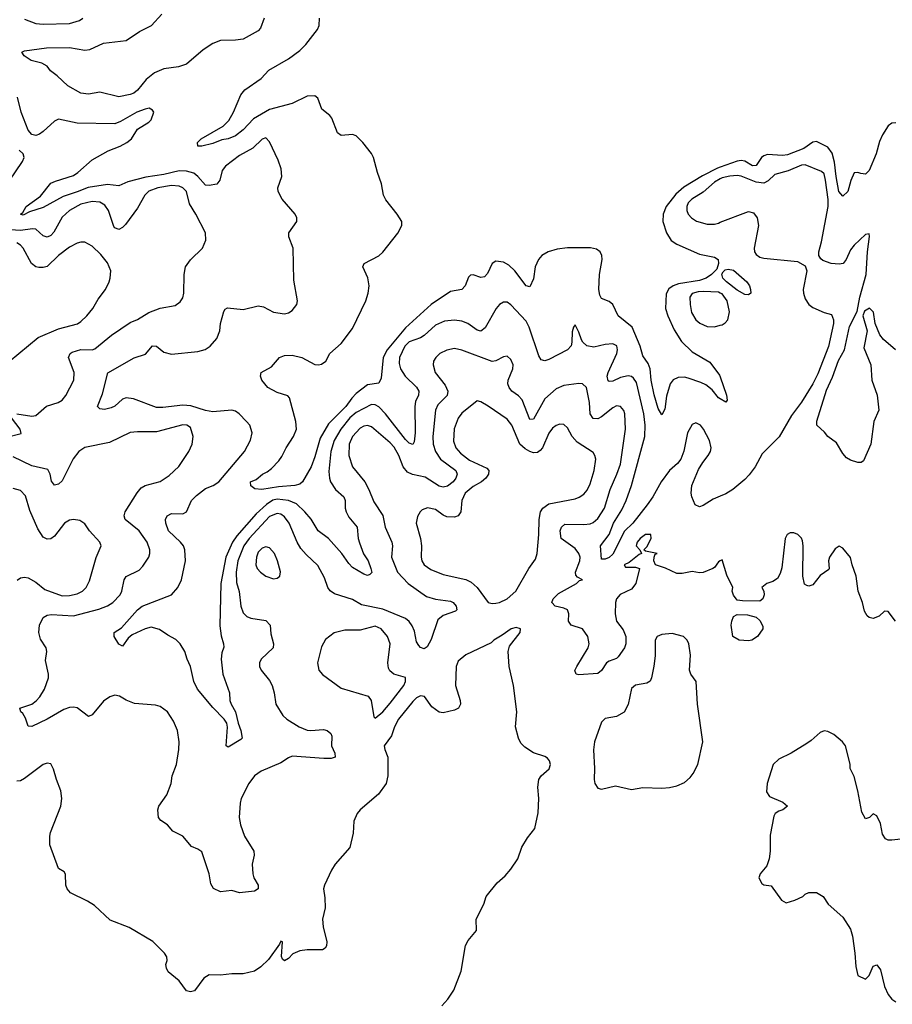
# Model space of a CAD drawing. Header units: inches. Extents: x 2001573 to 2220545, y 644482 to 846830.
# Tile 512 of 656: x 2126285 to 2130912, y 781598 to 786821. Entities that reach past the tile are written whole.
import ezdxf

# ---------------------------------------------------------------- set-up
doc = ezdxf.new("R2010")
doc.units = ezdxf.units.IN
doc.header["$MEASUREMENT"] = 0
doc.layers.add('C1728', color=7, linetype='Continuous')
doc.layers.add('C1738', color=7, linetype='Continuous')

msp = doc.modelspace()

# ---------------------------------------------------------------- linework, layer by layer
at = {"layer": 'C1728', "color": 5}
for points, elevation in [([(2127580.6, 786830), (2127562.8, 786777.2), (2127550, 786762.4), (2127470, 786718.7), (2127430, 786712.2), (2127350, 786711.9), (2127310, 786695.6), (2127258.1, 786661.9), (2127170, 786585.6), (2127127.8, 786572.2), (2127050, 786560.7), (2126999.9, 786540.1), (2126955.1, 786504.9), (2126910, 786448.3), (2126890, 786432.2), (2126870, 786424.6), (2126810, 786412.7), (2126710, 786436.1), (2126650, 786426.3), (2126610, 786431.1), (2126540.9, 786470), (2126484, 786524), (2126449, 786550), (2126430, 786575.3), (2126402, 786590), (2126345.1, 786605.1), (2126309.4, 786630), (2126297, 786650), (2126310, 786656.9), (2126427.3, 786672.7), (2126550, 786674.1), (2126630, 786659.2), (2126656.6, 786663.4), (2126730, 786697.4), (2126850, 786710.2), (2126921.1, 786758.9), (2126983.6, 786790), (2127039.5, 786850)], 220), ([(2126310, 786824.2), (2126370, 786802), (2126410, 786796.9), (2126550, 786801.8), (2126602.9, 786817.1), (2126619.7, 786830)], 240), ([(2130000, 784809.3), (2129990, 784814.7), (2129957.3, 784857.3), (2129923.8, 784883.8), (2129897.3, 784897.3), (2129830, 784919.3), (2129810, 784924.4), (2129776.7, 784923.3), (2129749.4, 784910.6), (2129734.4, 784890), (2129715.6, 784824.4), (2129705.3, 784754.7), (2129690, 784726), (2129670, 784759.5), (2129650, 784831.8), (2129632.8, 784910), (2129628.4, 784970), (2129617.4, 784997.4), (2129590, 785037.6), (2129575.3, 785090), (2129532.2, 785190), (2129459.2, 785250), (2129430, 785309.7), (2129410, 785326.3), (2129370, 785342.4), (2129360.4, 785360.4), (2129355.9, 785390), (2129359, 785470), (2129374.4, 785550), (2129371.7, 785570), (2129362.3, 785590), (2129343.7, 785603.7), (2129311.3, 785611.3), (2129190, 785610.7), (2129135.5, 785604.5), (2129087.7, 785590), (2129054, 785570), (2129035.3, 785550), (2129018.9, 785510), (2129010, 785446.6), (2128990, 785403.6), (2128970, 785409.7), (2128910, 785489), (2128879, 785519), (2128850, 785534.8), (2128810, 785540.4), (2128791.2, 785528.8), (2128765.8, 785474.2), (2128750, 785457.6), (2128730, 785453.1), (2128690, 785467.8), (2128674.6, 785465.4), (2128665.3, 785454.8), (2128646.7, 785410), (2128630.1, 785389.8), (2128570, 785379.9), (2128467.2, 785310), (2128330, 785186.7), (2128233.7, 785070), (2128213.1, 785030), (2128201, 784919), (2128190, 784894), (2128130, 784883.7), (2128070, 784839.2), (2128045.7, 784814.3), (2128015.3, 784770), (2127922.4, 784677.6), (2127878.6, 784601.4), (2127850, 784502), (2127830, 784449.6), (2127784, 784370), (2127770, 784358), (2127744.7, 784350), (2127657.3, 784342.7), (2127568.7, 784328.7), (2127532.7, 784332.7), (2127510, 784348.7), (2127509.3, 784370), (2127538.4, 784381.6), (2127571.8, 784410), (2127596.8, 784423.2), (2127619.6, 784440.4), (2127658.4, 784481.6), (2127675.8, 784504.2), (2127698, 784550), (2127737.2, 784610), (2127753.2, 784650), (2127748.5, 784690), (2127715.9, 784815.9), (2127706.2, 784826.2), (2127650, 784843), (2127601.2, 784870), (2127569.2, 784910), (2127561.2, 784930), (2127565.2, 784950), (2127620.7, 784979.3), (2127662, 785030), (2127690, 785040.2), (2127730, 785042), (2127781, 785030), (2127850, 784992.3), (2127870, 784990.2), (2127885.6, 784994.4), (2127908.3, 785010), (2127929.7, 785050), (2127990, 785102.8), (2128050, 785184.1), (2128119.6, 785330), (2128132.9, 785370), (2128138.9, 785410), (2128131.3, 785451.3), (2128105.1, 785510), (2128111.5, 785528.5), (2128190, 785568.7), (2128210, 785588.4), (2128290, 785688.1), (2128310.5, 785730), (2128310.5, 785750), (2128286.6, 785790), (2128225.8, 785865.8), (2128213.3, 785890), (2128203.7, 785950), (2128181.8, 786010), (2128160.4, 786090), (2128150, 786111.3), (2128104.9, 786170), (2128070, 786205.3), (2128050, 786212.8), (2127990, 786207.6), (2127970, 786222), (2127939.6, 786299.6), (2127930, 786313.7), (2127887.3, 786347.3), (2127865.9, 786405.9), (2127850, 786417.7), (2127810, 786415.4), (2127730, 786377.5), (2127610, 786345.3), (2127525.3, 786294.7), (2127470, 786236.5), (2127430, 786205.7), (2127390, 786189.8), (2127356.3, 786183.7), (2127310, 786164.8), (2127250, 786149.7), (2127229.2, 786150), (2127228, 786170), (2127246.6, 786190), (2127363.2, 786256.8), (2127393.4, 786286.6), (2127418, 786330), (2127457.7, 786422.3), (2127479.7, 786450), (2127566, 786510), (2127606.7, 786553.3), (2127710, 786614.4), (2127770, 786657.8), (2127802.5, 786690), (2127864.8, 786770), (2127873.6, 786790), (2127874.9, 786830)], 220), ([(2130000, 784293.6), (2129962.4, 784277.6), (2129910, 784244.4), (2129890, 784237.6), (2129867.5, 784247.5), (2129848.6, 784290), (2129845.6, 784310), (2129849.8, 784350), (2129884.7, 784435.3), (2129906.9, 784473.1), (2129936.4, 784510), (2129948.2, 784530), (2129952.1, 784550), (2129942, 784590), (2129911.1, 784650), (2129895.1, 784670), (2129870, 784683.6), (2129850, 784674), (2129826, 784630), (2129807.5, 784532.5), (2129790.2, 784489.8), (2129772.7, 784467.3), (2129730, 784429.8), (2129687, 784370), (2129641.5, 784290), (2129612.2, 784247.8), (2129535.5, 784150), (2129492.7, 784107.3), (2129430, 783986.1), (2129410, 783967.8), (2129390, 783959.6), (2129370, 783960.5), (2129364.1, 784030), (2129409.9, 784090.1), (2129433.3, 784150), (2129478.1, 784221.9), (2129500.1, 784270), (2129528.8, 784351.2), (2129599.3, 784610), (2129600.8, 784670), (2129595, 784730), (2129556.1, 784896.1), (2129540.5, 784920.5), (2129530, 784928.4), (2129511.3, 784931.3), (2129470, 784922.7), (2129430, 784904.7), (2129410, 784901.5), (2129405.6, 784905.6), (2129400.8, 784930), (2129405.3, 784950), (2129452.2, 785050), (2129455.3, 785070), (2129450.6, 785090.6), (2129430, 785101.4), (2129390, 785098), (2129330, 785085), (2129291.8, 785091.8), (2129271.5, 785110), (2129263.5, 785123.5), (2129250, 785164), (2129230, 785202), (2129221, 785190), (2129213.7, 785166.3), (2129213, 785110), (2129208.7, 785091.3), (2129190.5, 785070), (2129090, 785018.7), (2129070, 785012.4), (2129050, 785016.9), (2129037.7, 785037.7), (2128985.9, 785190), (2128970, 785222.9), (2128890, 785308.8), (2128870, 785322.3), (2128850, 785323.1), (2128830, 785311.1), (2128810.9, 785289.1), (2128752.7, 785187.3), (2128730.8, 785169.2), (2128710, 785174.4), (2128661.1, 785210), (2128630, 785222.4), (2128590, 785227), (2128537.5, 785222.5), (2128490, 785201.8), (2128430, 785145.5), (2128410, 785133.7), (2128350, 785113), (2128328.1, 785090), (2128298.9, 785030), (2128297.6, 784997.6), (2128303.6, 784970), (2128329.7, 784929.7), (2128390, 784872.2), (2128401.5, 784850), (2128399.3, 784830), (2128383.7, 784796.3), (2128379.6, 784770), (2128382.5, 784630), (2128377.1, 784582.9), (2128370, 784567.6), (2128350, 784575.3), (2128330, 784594.4), (2128224.6, 784730), (2128190, 784767.1), (2128170, 784778.9), (2128150, 784780.2), (2128070, 784738.2), (2128036.1, 784710), (2127987.3, 784650), (2127951.7, 784590), (2127934.3, 784530), (2127924.6, 784424.6), (2127927.3, 784390), (2127933.9, 784370), (2127959.4, 784330), (2128004.5, 784290), (2128010.8, 784270), (2128010.1, 784230), (2128016.4, 784210), (2128030, 784183.2), (2128074.4, 784130), (2128079.9, 784070), (2128087, 784047), (2128108.7, 783988.7), (2128132.6, 783950), (2128147.4, 783910), (2128151.6, 783888.5), (2128142, 783878), (2128130, 783873.6), (2128110, 783879.8), (2128050, 783915.8), (2128030, 783936.9), (2127993.8, 783990), (2127922.5, 784070), (2127867.1, 784110), (2127830, 784171.4), (2127797.1, 784210), (2127752.4, 784252.4), (2127711.2, 784271.2), (2127650, 784277.7), (2127628.2, 784271.8), (2127593.1, 784250), (2127539.3, 784200.7), (2127436.6, 784083.4), (2127412.6, 784050), (2127378, 783970), (2127350.8, 783830), (2127346.3, 783606.3), (2127353.1, 783553.1), (2127366.5, 783510), (2127367.3, 783492.7), (2127356.7, 783463.3), (2127353.2, 783430), (2127362.8, 783350), (2127398, 783250), (2127398.7, 783210), (2127405.7, 783190), (2127430.2, 783150), (2127443.2, 783090), (2127458.2, 783050), (2127464.9, 783010), (2127457.5, 783002.5), (2127390, 782961.6), (2127379.5, 782970), (2127387.8, 783067.8), (2127383.1, 783090), (2127369.8, 783110), (2127310, 783172.2), (2127227.1, 783270), (2127207.7, 783310), (2127190.3, 783390.3), (2127172.3, 783430), (2127160.6, 783470), (2127136.8, 783510), (2127112.7, 783532.7), (2127070, 783555.8), (2127026.6, 783586.6), (2126981.7, 783598.3), (2126950, 783590.8), (2126881, 783559), (2126859.8, 783540.2), (2126830, 783498.4), (2126810, 783509.5), (2126785.6, 783550), (2126786.6, 783570), (2126824.2, 783595.8), (2126909.8, 783690), (2126934.3, 783710), (2127090, 783771.2), (2127124.4, 783810), (2127142.9, 783850), (2127164.5, 783950), (2127160.6, 784010), (2127152.8, 784030), (2127137.1, 784050), (2127073.6, 784110), (2127059.3, 784150), (2127058, 784170), (2127066.3, 784190), (2127090, 784202.3), (2127150, 784200.3), (2127169.4, 784210), (2127196.5, 784270), (2127222.8, 784297.2), (2127270, 784333.9), (2127311.3, 784350), (2127340.3, 784370), (2127476.4, 784530), (2127509.8, 784590.2), (2127517.6, 784630), (2127504.8, 784670), (2127487.9, 784690), (2127449.7, 784730), (2127430, 784744.8), (2127410, 784750.7), (2127310, 784741), (2127270, 784748.6), (2127193.2, 784773.1), (2127150, 784777.3), (2127043.9, 784763.9), (2127010, 784763.8), (2126889, 784810), (2126850, 784815.4), (2126830, 784808), (2126790, 784771.5), (2126770, 784762.3), (2126734.2, 784754.2), (2126710, 784757.2), (2126697.2, 784770), (2126723.3, 784836.7), (2126752.8, 784947.2), (2126892.3, 785027.7), (2126952.8, 785047.2), (2126990, 785091.8), (2127010, 785088.9), (2127050, 785057), (2127090, 785046.4), (2127230, 785060.7), (2127268, 785072), (2127295.8, 785090), (2127329.8, 785130.2), (2127346, 785170), (2127349.8, 785210), (2127367, 785273), (2127374.5, 785285.5), (2127387, 785293), (2127470, 785284.4), (2127550, 785303.1), (2127577.8, 785297.7), (2127630, 785270.4), (2127690, 785260.4), (2127710, 785266.4), (2127730, 785279.3), (2127754.7, 785310), (2127758.9, 785330), (2127738.9, 785438.9), (2127734.3, 785610), (2127711.3, 785670), (2127713, 785690), (2127754, 785750), (2127755.1, 785770), (2127746.6, 785790), (2127676.9, 785870), (2127656.3, 785910), (2127654.7, 785930), (2127675.6, 785990), (2127671.6, 786030), (2127656.2, 786076.2), (2127610, 786174), (2127590, 786194.5), (2127570, 786187), (2127520.6, 786139.4), (2127450, 786100.5), (2127376.2, 786043.8), (2127359.2, 786020.8), (2127346.5, 785970), (2127330, 785949), (2127290, 785941.6), (2127270, 785943.2), (2127229.2, 785990), (2127207.6, 786007.6), (2127170, 786018.3), (2127130, 786019.8), (2127050, 786000.2), (2126953.1, 785986.9), (2126858.5, 785961.5), (2126810, 785939.8), (2126750, 785947.3), (2126648.3, 785931.7), (2126590, 785907.4), (2126516, 785884), (2126410, 785826), (2126337.8, 785802.2), (2126303.8, 785783.8), (2126289.6, 785790), (2126301.2, 785798.8), (2126319.7, 785830), (2126394.6, 785885.4), (2126450, 785953.4), (2126474.7, 785965.3), (2126570, 785995.2), (2126594.2, 786010), (2126670, 786078.4), (2126754.1, 786125.9), (2126818.4, 786150), (2126854, 786170), (2126878.4, 786190), (2126910, 786241), (2126970, 786277.3), (2126982.7, 786290), (2126996, 786330), (2126990, 786342), (2126971.9, 786351.9), (2126950, 786346.6), (2126906, 786330), (2126819.5, 786280.5), (2126790, 786269.6), (2126590, 786272), (2126490, 786293.3), (2126470, 786283.2), (2126410, 786228.2), (2126390, 786214.3), (2126370, 786207.6), (2126350, 786212.7), (2126330, 786235.1), (2126293.6, 786330), (2126273.3, 786410)], 240), ([(2126230, 785964.9), (2126299.3, 786070), (2126309.2, 786090), (2126304, 786110), (2126282.7, 786130)], 260), ([(2130000, 786039.4), (2129985.6, 786034.4), (2129906.2, 785993.8), (2129806.5, 785933.5), (2129764.9, 785895.1), (2129713.2, 785830), (2129696.7, 785790), (2129695.1, 785750), (2129714.8, 785690), (2129740.2, 785650), (2129770, 785630.1), (2129890, 785578), (2129970, 785561.5), (2129989.2, 785549.2), (2129991.3, 785528.7), (2129981.7, 785498.3), (2129953.5, 785470), (2129925, 785450), (2129890, 785438.3), (2129779, 785421), (2129749.3, 785410), (2129726.4, 785393.6), (2129713.4, 785366.6), (2129710.1, 785290.1), (2129722, 785250), (2129755.8, 785175.8), (2129795, 785115), (2129850, 785060.2), (2129944.2, 785004.2), (2129996.4, 784936.4), (2130000, 784926.2)], 220), ([(2126270, 784731.3), (2126350, 784718.6), (2126370, 784721.5), (2126427.9, 784772), (2126489.3, 784790), (2126510, 784802.6), (2126530, 784827), (2126572, 784910), (2126573.5, 784950), (2126543.5, 785030), (2126553.3, 785050), (2126562.9, 785057.1), (2126608.5, 785071.5), (2126669.7, 785070.3), (2126684.2, 785075.8), (2126771.8, 785148.2), (2126870, 785214.4), (2126910, 785230.2), (2126970, 785267.7), (2127030, 785290.3), (2127110, 785304.9), (2127136.1, 785323.9), (2127150, 785346), (2127155.6, 785370), (2127156.9, 785470), (2127163.5, 785510), (2127190, 785548.2), (2127254.5, 785610), (2127271.9, 785651.9), (2127269.5, 785690), (2127218.7, 785790), (2127185, 785845), (2127168.9, 785910), (2127150, 785929.8), (2127130, 785938.3), (2127090, 785942.7), (2127017.6, 785930), (2126970, 785911.5), (2126948.9, 785890), (2126910, 785821.1), (2126845.3, 785734.7), (2126830, 785718.2), (2126810, 785708.4), (2126790, 785716.8), (2126784.8, 785724.8), (2126755.9, 785810), (2126736.7, 785836.7), (2126710, 785853.4), (2126670, 785857.4), (2126610, 785843.6), (2126548.4, 785810), (2126510, 785773.8), (2126466, 785694), (2126450, 785676.8), (2126430, 785667.7), (2126410, 785674.2), (2126370, 785709.9), (2126352.1, 785712.1), (2126290, 785702.3), (2126212.4, 785707.6)], 260), ([(2130000, 785976.4), (2129970, 785958.8), (2129910, 785906.9), (2129849.2, 785870), (2129829.3, 785850), (2129822, 785830), (2129822.2, 785810), (2129829.2, 785790), (2129847.4, 785770), (2129873.4, 785753.4), (2129930, 785736.9), (2129970, 785736.9), (2129990, 785742.8), (2130000, 785746.7)], 240), ([(2126230, 785007.7), (2126383.9, 785136.1), (2126490, 785180.8), (2126591.5, 785208.5), (2126610, 785219.7), (2126641, 785250), (2126673.7, 785290), (2126700.9, 785339.1), (2126739.6, 785390), (2126759.6, 785430), (2126765.6, 785450), (2126767.6, 785490), (2126750.9, 785530.9), (2126715.2, 785575.2), (2126670, 785619.6), (2126630, 785640.5), (2126610, 785640.5), (2126590, 785636), (2126550, 785614.2), (2126490, 785569.8), (2126430, 785513), (2126410, 785506.9), (2126386.7, 785506.7), (2126370, 785510.7), (2126347.8, 785527.8), (2126304.1, 785610), (2126290, 785625.6), (2126270, 785637.3)], 280), ([(2130000, 785371.1), (2129990, 785375.8), (2129910, 785379), (2129882.7, 785377.3), (2129851.4, 785368.6), (2129839.3, 785350), (2129840.4, 785310), (2129848.2, 785268.2), (2129870.2, 785230), (2129891.5, 785211.5), (2129930, 785194.3), (2129970, 785191.7), (2130000, 785200.1)], 240), ([(2130000, 783950.3), (2129990, 783945.2), (2129970, 783916), (2129961, 783910), (2129910, 783889.3), (2129890, 783886.6), (2129850, 783894), (2129797.2, 783882.8), (2129770, 783884.4), (2129710, 783912), (2129657.2, 783930), (2129647.6, 783950), (2129649.3, 783970.7), (2129654, 783986), (2129666, 783990), (2129602.7, 784002.7), (2129595.3, 784010), (2129610, 784024.7), (2129633, 784070), (2129631, 784091), (2129604, 784090), (2129574.4, 784070), (2129559.5, 784050), (2129553.4, 784030), (2129574, 784010), (2129582, 783990), (2129570, 783985.2), (2129517.5, 783942.5), (2129490.7, 783930), (2129498, 783918), (2129550, 783918), (2129570.8, 783910), (2129551.3, 783830), (2129530, 783801.2), (2129468.2, 783771.8), (2129450.2, 783750), (2129445.1, 783730), (2129442.3, 783670), (2129450, 783630.6), (2129484.7, 783584.7), (2129498.5, 783550), (2129499.7, 783510), (2129492.7, 783490), (2129458.8, 783441.2), (2129450, 783432.8), (2129410, 783419.3), (2129397.4, 783410), (2129370, 783369.6), (2129350, 783352.4), (2129250, 783346), (2129235.3, 783350), (2129229.5, 783369.5), (2129238.7, 783390), (2129299.6, 783490), (2129305.2, 783510), (2129297.9, 783550), (2129270, 783590.6), (2129208.5, 783610), (2129194.8, 783630), (2129197.1, 783670), (2129190.5, 783690.5), (2129170, 783700.3), (2129125.1, 783710), (2129107.6, 783730), (2129114.2, 783750), (2129142.6, 783777.4), (2129237.4, 783830), (2129253.3, 783846.7), (2129269, 783850), (2129243.3, 783863.3), (2129234.5, 783874.5), (2129231.8, 783890), (2129255.8, 783950), (2129256.5, 783970), (2129250.5, 783990), (2129230, 784015.9), (2129156.5, 784070), (2129150.6, 784110), (2129157.2, 784130), (2129175.3, 784144.7), (2129277.1, 784142.9), (2129310, 784147.5), (2129325.5, 784154.5), (2129350, 784175.4), (2129385.8, 784230), (2129416.7, 784330), (2129452.2, 784410), (2129470, 784463), (2129498.1, 784650), (2129494.5, 784730), (2129488.3, 784748.3), (2129471.1, 784770), (2129450, 784773.8), (2129430, 784763.1), (2129370, 784714.7), (2129350, 784704.7), (2129325.4, 784705.4), (2129309.9, 784729.9), (2129306.5, 784790), (2129290.5, 784870.5), (2129270, 784889.7), (2129250, 784891.8), (2129170, 784881.5), (2129130, 784863.7), (2129069.5, 784810), (2129010, 784701.5), (2128990, 784699.7), (2128950, 784804.1), (2128930, 784825.4), (2128894.8, 784850), (2128879.9, 784870), (2128873.7, 784890), (2128874.9, 784910), (2128900.4, 784970), (2128902, 784990), (2128890, 785019.3), (2128870, 785037), (2128850, 785033.6), (2128810, 785010.9), (2128790, 785008.3), (2128630, 785068.4), (2128590, 785076.5), (2128550, 785067.6), (2128513.1, 785050), (2128491.3, 785030), (2128479.3, 785010), (2128476.8, 784990), (2128487.9, 784950), (2128541.8, 784881.8), (2128554.8, 784850), (2128551.4, 784828.6), (2128502.3, 784777.7), (2128489.5, 784750), (2128475.1, 784610), (2128477.7, 784570), (2128490.6, 784530), (2128517.1, 784490), (2128598.4, 784430), (2128605.1, 784410), (2128598.3, 784390), (2128583.1, 784370), (2128553.5, 784346.5), (2128530, 784341.6), (2128510, 784346.9), (2128434.9, 784394.9), (2128368.5, 784408.5), (2128341.5, 784421.5), (2128318.1, 784450), (2128295.5, 784510), (2128270, 784554.2), (2128250, 784576.9), (2128150, 784661.4), (2128130, 784668.4), (2128110, 784665.2), (2128090, 784654.2), (2128049.6, 784610), (2128031.8, 784570), (2128030.8, 784510), (2128049.5, 784449.5), (2128114.5, 784370), (2128136.8, 784330), (2128163.5, 784263.5), (2128211.5, 784191.5), (2128222.6, 784130), (2128258.7, 784050), (2128261.9, 784030), (2128257.3, 783970), (2128288.9, 783890), (2128345.1, 783830), (2128441.8, 783761.9), (2128490, 783747.3), (2128570, 783737.1), (2128583.1, 783730), (2128598.8, 783710), (2128603.6, 783690), (2128596.8, 783683.2), (2128530, 783660.5), (2128501.5, 783638.5), (2128466.3, 783533.7), (2128445.8, 783494.2), (2128430, 783483.6), (2128410, 783491.1), (2128401.5, 783501.5), (2128390, 783520.7), (2128377.8, 783577.8), (2128366.3, 783606.3), (2128349.5, 783629.5), (2128330, 783644.2), (2128210, 783694.6), (2128097.6, 783717.6), (2128050, 783745), (2127955.1, 783775.1), (2127931.3, 783791.3), (2127919.8, 783810), (2127901, 783861), (2127865.8, 783925.8), (2127803.6, 783983.6), (2127775.9, 784015.9), (2127756.3, 784050), (2127714.2, 784150), (2127690, 784183.7), (2127670, 784198.6), (2127650, 784202.5), (2127610, 784185.7), (2127501.8, 784070), (2127474.4, 784030), (2127441.8, 783950), (2127432.4, 783890), (2127435.3, 783835.3), (2127448.2, 783788.2), (2127457.1, 783710), (2127470, 783675.8), (2127490, 783654.9), (2127510, 783647.5), (2127590, 783633.6), (2127613.4, 783610), (2127616.7, 783563.3), (2127630.3, 783510), (2127628.4, 783490), (2127564.6, 783430), (2127556.5, 783410), (2127557.4, 783390), (2127565.7, 783370), (2127610, 783316.4), (2127623.6, 783290), (2127634.9, 783250), (2127643, 783190), (2127679.5, 783130), (2127701.3, 783110), (2127766.3, 783070), (2127810, 783053.2), (2127828.9, 783051.1), (2127896.1, 783056.1), (2127916.3, 783050), (2127935.6, 783035.6), (2127940.9, 783020.9), (2127938.3, 782970), (2127955.3, 782930), (2127958, 782910), (2127937.5, 782902.5), (2127898, 782902), (2127730, 782914.2), (2127710, 782906.6), (2127670, 782879.8), (2127565.4, 782834.6), (2127530.2, 782809.8), (2127500.3, 782770), (2127459.6, 782690), (2127454.1, 782665.9), (2127449.5, 782590), (2127455.5, 782550), (2127476.3, 782490), (2127527, 782410), (2127528.2, 782390), (2127517.5, 782342.5), (2127521.7, 782290), (2127526.5, 782270), (2127549, 782230), (2127550.3, 782210), (2127530, 782197.6), (2127450, 782189.7), (2127410, 782202.7), (2127350, 782195.1), (2127313.2, 782213.2), (2127298, 782238), (2127289.8, 782290), (2127250, 782406.6), (2127230, 782422), (2127195.5, 782435.5), (2127149.4, 782489.4), (2127097.5, 782517.5), (2127069, 782550), (2127034, 782574), (2127021.2, 782590), (2127018.4, 782630), (2127023.7, 782650), (2127065.2, 782710), (2127089, 782770), (2127093.2, 782810), (2127116, 782870), (2127129.7, 782950.3), (2127131.3, 782990), (2127122.6, 783050), (2127101, 783101), (2127069.5, 783150), (2127030, 783177.6), (2127004.4, 783184.4), (2126893.4, 783193.4), (2126850, 783211.8), (2126813.6, 783233.6), (2126790, 783238.3), (2126763.8, 783230), (2126730, 783206.2), (2126670, 783133.1), (2126650, 783124.2), (2126590.3, 783170.3), (2126570, 783174.9), (2126550, 783173.2), (2126518.7, 783161.3), (2126430, 783110.7), (2126350, 783072.4), (2126330, 783074), (2126316.4, 783116.4), (2126301.8, 783141.8), (2126291.8, 783150), (2126286, 783170), (2126349.8, 783190.2), (2126372.5, 783207.5), (2126392.2, 783230), (2126415.8, 783270), (2126437, 783330), (2126438, 783350), (2126422.5, 783422.5), (2126429.3, 783470), (2126426, 783490), (2126395.8, 783535.8), (2126386.3, 783570), (2126389.7, 783610.2), (2126409.6, 783650), (2126430, 783662.7), (2126453.3, 783666.7), (2126570, 783659.1), (2126705.5, 783694.5), (2126750, 783711.6), (2126778.2, 783730), (2126817.1, 783770), (2126827, 783790), (2126838.7, 783850), (2126850, 783867), (2126918, 783902), (2126937.5, 783922.5), (2126969.7, 783970), (2126975.3, 783990), (2126974.6, 784010), (2126961.7, 784050), (2126917.9, 784110), (2126845, 784170), (2126839.8, 784190), (2126845, 784210), (2126907.8, 784312.2), (2126930, 784338.3), (2126950, 784351.2), (2127030, 784371.1), (2127076.8, 784403.2), (2127128.2, 784451.8), (2127181.2, 784530), (2127200.3, 784570), (2127204.1, 784610), (2127190, 784657.4), (2127170.5, 784670.5), (2127150, 784672.7), (2127010, 784634.8), (2126910, 784635.9), (2126870, 784631.3), (2126761.5, 784578.5), (2126630, 784551.2), (2126598.4, 784530), (2126568.1, 784491.9), (2126510, 784376), (2126490, 784357.3), (2126470, 784351.3), (2126453.4, 784373.4), (2126446.5, 784410), (2126434.6, 784434.6), (2126350, 784454.9), (2126250, 784502.2)], 260), ([(2126210, 784605.4), (2126293.2, 784626.8), (2126287.2, 784650), (2126241.1, 784710)], 260), ([(2126272.4, 783847.6), (2126290, 783859.8), (2126310, 783864.7), (2126330, 783860.7), (2126370, 783836.8), (2126419.2, 783799.2), (2126510, 783764.3), (2126550, 783766.2), (2126590, 783776.3), (2126617.7, 783790), (2126637.2, 783810), (2126655, 783845), (2126691.4, 783968.6), (2126716.2, 784030), (2126709.6, 784050), (2126654.7, 784110), (2126630, 784146.6), (2126603.9, 784163.9), (2126570, 784169.6), (2126550, 784166.3), (2126522.6, 784150), (2126470, 784082), (2126450, 784068.3), (2126430, 784065.4), (2126410, 784075.8), (2126380.7, 784120.7), (2126338.6, 784218.6), (2126315.5, 784295.6), (2126290, 784323), (2126250, 784334)], 280), ([(2128524.2, 781590), (2128555.1, 781624.9), (2128586.5, 781673.5), (2128625.9, 781774.1), (2128649.8, 781910.2), (2128662.4, 781937.6), (2128707, 781990), (2128706.3, 782050), (2128745.6, 782130), (2128759.3, 782170), (2128816.6, 782243.4), (2128860.1, 782279.9), (2128890, 782316), (2128926, 782370), (2128947.7, 782432.3), (2128978.4, 782481.6), (2129016, 782530), (2129033.6, 782613.6), (2129037.2, 782690), (2129031.8, 782750), (2129037, 782790), (2129049.7, 782810.3), (2129092.3, 782847.7), (2129099.6, 782870), (2129094.5, 782890), (2129083.6, 782903.6), (2129070, 782912.7), (2129010, 782932.3), (2128963, 782963), (2128943, 782983), (2128929.4, 783010), (2128914.5, 783070), (2128920.7, 783150), (2128902.9, 783290), (2128880.9, 783390), (2128874.5, 783470), (2128881.7, 783498.3), (2128938.4, 783570), (2128940.9, 783590), (2128917.4, 783597.4), (2128890.6, 783590), (2128844, 783556), (2128798.4, 783530), (2128784.6, 783515.4), (2128650, 783453), (2128610, 783417.8), (2128598.7, 783390), (2128596, 783290), (2128621.5, 783210), (2128622.6, 783190), (2128611.3, 783168.7), (2128590, 783159.1), (2128530, 783144.8), (2128510, 783147.4), (2128470, 783176.1), (2128431.3, 783231.3), (2128410, 783234.5), (2128390, 783223.6), (2128370, 783204.6), (2128293.2, 783110), (2128272.5, 783070), (2128256.9, 783023.1), (2128217.4, 782970), (2128220.4, 782950), (2128236.5, 782910), (2128237, 782810), (2128228.9, 782770), (2128187.4, 782712.6), (2128090.8, 782630), (2128074, 782610), (2128056.3, 782570), (2128053.3, 782506.7), (2128035.5, 782430), (2127958.6, 782341.4), (2127938.7, 782310), (2127900.5, 782230), (2127896.3, 782210), (2127903.8, 782163.8), (2127904.4, 782110), (2127890.4, 782050), (2127894.6, 782010), (2127913.6, 781930), (2127911.4, 781908.6), (2127904.4, 781895.6), (2127890, 781887.4), (2127810, 781888), (2127770, 781882.7), (2127734.1, 781865.9), (2127710, 781840.9), (2127690, 781828.7), (2127678, 781838), (2127672.7, 781852.7), (2127678, 781930), (2127670, 781934), (2127663.5, 781916.5), (2127604, 781836), (2127563, 781797), (2127530, 781774.5), (2127470, 781759.7), (2127410, 781759.8), (2127350, 781752.8), (2127290, 781755), (2127262.2, 781737.8), (2127212.4, 781670), (2127190, 781664.4), (2127170, 781669.6), (2127130, 781722.7), (2127072.7, 781770), (2127062.9, 781790), (2127059.5, 781810), (2127066.6, 781830), (2127065.1, 781850), (2127053.6, 781870), (2126991.8, 781931.8), (2126864.9, 782004.9), (2126764.2, 782044.2), (2126681.7, 782121.7), (2126644.9, 782144.9), (2126554, 782190), (2126537.2, 782210), (2126529.2, 782230), (2126528.7, 782288.7), (2126520.4, 782300.4), (2126490, 782318), (2126445.1, 782445.1), (2126444.2, 782490), (2126448.7, 782510), (2126503.1, 782650), (2126508.2, 782690), (2126504, 782730), (2126480.4, 782790), (2126465.1, 782845.1), (2126450, 782873.2), (2126430, 782877), (2126410, 782869.5), (2126310, 782795.4), (2126290, 782784.4), (2126270, 782781.7)], 280)]:
    msp.add_lwpolyline(points, dxfattribs=dict(at, elevation=elevation))
at = {"layer": 'C1728', "color": 5, "elevation": 280}
for points in [[(2128710, 784799.5), (2128630, 784733.5), (2128610, 784707.3), (2128589.2, 784650.8), (2128585.1, 784585.1), (2128597.4, 784550), (2128621.9, 784521.9), (2128670, 784485.4), (2128761.6, 784441.6), (2128772.7, 784430), (2128771.5, 784410), (2128757.5, 784390), (2128734.2, 784370), (2128690, 784345.4), (2128647.3, 784310), (2128629.7, 784270.3), (2128624.4, 784210), (2128609.7, 784190.3), (2128590, 784182.3), (2128550, 784183.5), (2128530, 784192.4), (2128490, 784223.2), (2128447.2, 784232.8), (2128418.5, 784221.5), (2128409.1, 784210.9), (2128394.5, 784185.5), (2128387, 784150), (2128411, 784070), (2128416.3, 784030), (2128414, 783970), (2128417.6, 783950), (2128430, 783929), (2128465.2, 783905.2), (2128530, 783878.5), (2128650, 783850.9), (2128678.3, 783838.3), (2128710.2, 783810), (2128768.5, 783730), (2128790, 783724.5), (2128810, 783726.4), (2128830, 783730.1), (2128870, 783748.4), (2128916.2, 783790), (2128984, 783910), (2129020.3, 783959.7), (2129029, 783990), (2129038, 784090), (2129038.7, 784170), (2129047.4, 784210), (2129058.6, 784230), (2129090, 784254), (2129230, 784280.2), (2129252.1, 784287.9), (2129276.4, 784303.6), (2129294.9, 784325.1), (2129310, 784359.3), (2129332, 784430), (2129339.3, 784490), (2129335.6, 784510), (2129325.3, 784525.3), (2129240.4, 784580.4), (2129214.2, 784610), (2129190, 784655.6), (2129170, 784673.7), (2129150, 784675.6), (2129130, 784668.6), (2129110, 784653.8), (2129090, 784628.6), (2129056.4, 784550), (2129044.4, 784535.6), (2129030, 784526), (2129010, 784524.4), (2128990, 784530.5), (2128965.2, 784545.2), (2128937.8, 784570), (2128894.9, 784670), (2128870, 784702.4), (2128770, 784771.8), (2128730, 784795.1)], [(2127590, 784024.2), (2127570, 784017.4), (2127550, 783996), (2127540.1, 783970), (2127537.1, 783930), (2127544.2, 783910), (2127561.7, 783890), (2127590, 783868.9), (2127630, 783855.8), (2127650, 783859.3), (2127663.7, 783870), (2127667.3, 783892.7), (2127652.7, 783950), (2127635.8, 783990), (2127610, 784020.4)], [(2128170, 783603.4), (2128090, 783582.5), (2128010, 783582.2), (2127951.7, 783568.3), (2127906.2, 783533.8), (2127884.6, 783495.4), (2127864.4, 783410), (2127870.4, 783370), (2127890, 783347), (2127990, 783275.2), (2128132.3, 783232.3), (2128149.3, 783209.3), (2128163.6, 783123.6), (2128170, 783115.5), (2128210, 783150.2), (2128250, 783196.1), (2128321.3, 783290), (2128330.5, 783310), (2128330, 783331.5), (2128269.5, 783350), (2128247, 783367), (2128240.8, 783380.8), (2128237.2, 783410), (2128248.7, 783510), (2128236.1, 783550), (2128202.2, 783590)], [(2129745.2, 783565.2), (2129690, 783560.2), (2129664.7, 783550), (2129655, 783530), (2129653.9, 783446.1), (2129647.8, 783392.2), (2129635.8, 783330), (2129627.4, 783312.6), (2129610, 783301.3), (2129550, 783290.9), (2129530, 783273.8), (2129511.4, 783188.6), (2129490, 783148), (2129450, 783124.5), (2129390, 783113.6), (2129370, 783094.5), (2129333.1, 782990), (2129328.4, 782948.4), (2129332.7, 782850), (2129330.4, 782790), (2129335.3, 782770), (2129350, 782745.3), (2129370, 782740.3), (2129443.5, 782756.5), (2129530, 782737.8), (2129590, 782747.6), (2129690, 782744), (2129730, 782747.8), (2129770, 782756.8), (2129810, 782775.5), (2129839.4, 782800.6), (2129856.9, 782823.1), (2129880.8, 782870), (2129907.4, 782990), (2129878.9, 783190), (2129871.3, 783310), (2129844.5, 783350), (2129837.6, 783370), (2129842.4, 783450), (2129832.4, 783510), (2129824, 783530), (2129805.1, 783550)]]:
    msp.add_lwpolyline(points, close=True, dxfattribs=at)
at = {"layer": 'C1738', "color": 5}
for points, elevation in [([(2130930, 786274.1), (2130910, 786272.5), (2130890, 786257.8), (2130859.5, 786210), (2130844.3, 786175.7), (2130825.8, 786110), (2130790, 786022), (2130770, 786002.8), (2130744.8, 786004.8), (2130730, 786011.1), (2130710, 786009.4), (2130692, 785968), (2130675.6, 785910), (2130650, 785885.4), (2130629.2, 785909.2), (2130614, 785990), (2130606.3, 786066.3), (2130593.9, 786113.9), (2130570, 786145), (2130510, 786176.1), (2130490, 786171), (2130442.3, 786137.7), (2130355.7, 786104.3), (2130330, 786101.1), (2130250, 786105.5), (2130230, 786098.7), (2130217.9, 786090), (2130190, 786047.7), (2130170, 786046.8), (2130130.4, 786070.4), (2130110, 786074.3), (2130090, 786071), (2130000, 786039.4)], 220), ([(2130929.2, 785070), (2130865.1, 785125.1), (2130845.2, 785150), (2130820.9, 785210), (2130812, 785270), (2130791.1, 785291.1), (2130764.4, 785275.6), (2130755.3, 785250), (2130779.6, 785170), (2130761.1, 785081.1), (2130798, 784990), (2130803, 784910), (2130831.3, 784830), (2130840.7, 784750), (2130814.9, 784690), (2130798.4, 784570), (2130758.5, 784481.5), (2130747.1, 784472.9), (2130730, 784472.3), (2130690, 784484.5), (2130670, 784498), (2130650, 784520.9), (2130616.5, 784576.5), (2130569.7, 784609.7), (2130552.6, 784632.6), (2130511.8, 784670), (2130511.4, 784691.4), (2130563.7, 784856.3), (2130595.3, 784924.7), (2130626.9, 785013.1), (2130659.2, 785070), (2130685.9, 785194.1), (2130725.7, 785274.3), (2130740.7, 785350), (2130774.2, 785470), (2130779.8, 785590), (2130790.8, 785670.8), (2130790, 785686), (2130770, 785682.7), (2130710, 785624.5), (2130690, 785600.5), (2130668.2, 785550), (2130651.5, 785528.5), (2130630, 785524.2), (2130588.2, 785528.2), (2130544.2, 785544.2), (2130533.3, 785553.3), (2130523, 785570), (2130522.9, 785590), (2130537.2, 785642.8), (2130572.4, 785830), (2130571.7, 785868.3), (2130558.6, 785970), (2130550, 786003.9), (2130536.3, 786016.3), (2130450, 786050.9), (2130430, 786049.9), (2130360, 786020), (2130290, 785999.8), (2130254.2, 785965.8), (2130230, 785954.5), (2130190, 785958.7), (2130110, 785991.5), (2130090, 785995.2), (2130050, 785992.2), (2130010, 785982.3), (2130000, 785976.4)], 240), ([(2130000, 785746.7), (2130150, 785804.2), (2130176.2, 785796.2), (2130195.2, 785770), (2130203, 785730), (2130179.7, 785610), (2130182.2, 785590), (2130190, 785575.8), (2130210, 785561.6), (2130230, 785557.1), (2130410, 785539), (2130450, 785515.3), (2130459.6, 785490), (2130440.2, 785390), (2130440.8, 785370), (2130450, 785340.5), (2130470, 785310.4), (2130490, 785294.6), (2130550, 785268.9), (2130590, 785257.3), (2130599.7, 785230), (2130600.6, 785210), (2130572.9, 785087.1), (2130517.6, 784942.4), (2130490, 784889.9), (2130430, 784792.4), (2130377.8, 784722.2), (2130312, 784608), (2130222.2, 784517.8), (2130185.7, 784450), (2130153.4, 784406.6), (2130130, 784381.4), (2130066.3, 784330), (2130030, 784306.3), (2130000, 784293.6)], 240), ([(2130000, 785200.1), (2130010, 785202.8), (2130026.2, 785213.8), (2130039.2, 785230), (2130049.2, 785270.8), (2130037.2, 785330), (2130010, 785366.4), (2130000, 785371.1)], 240), ([(2130000, 784926.2), (2130033.6, 784830), (2130036.7, 784803.3), (2130030, 784793.2), (2130000, 784809.3)], 220), ([(2130929.2, 783630), (2130890, 783682), (2130870, 783684), (2130842.3, 783657.7), (2130810, 783645.1), (2130790, 783649.5), (2130778.9, 783658.9), (2130764.4, 783684.4), (2130753.6, 783730), (2130730.8, 783790), (2130720.4, 783870), (2130698.4, 783930), (2130690, 783968), (2130650, 784018), (2130630, 784028), (2130610, 784014), (2130579.1, 783970), (2130574, 783950), (2130578, 783910), (2130574.8, 783905.2), (2130530, 783873.2), (2130490, 783824.2), (2130470, 783816.9), (2130459.6, 783819.6), (2130447.3, 783827.3), (2130437.4, 783870), (2130440.2, 784030), (2130436.3, 784056.3), (2130430.8, 784070.8), (2130410.7, 784090.7), (2130390, 784099.1), (2130370, 784099.6), (2130355.2, 784090), (2130344.8, 784070), (2130325.9, 783914.1), (2130317.2, 783882.8), (2130302.8, 783857.3), (2130278.6, 783841.5), (2130246, 783830), (2130221, 783810), (2130230.4, 783790.4), (2130232.2, 783770), (2130226, 783750), (2130210, 783737.2), (2130118, 783738), (2130090, 783742), (2130070, 783768), (2130063.6, 783790), (2130067.3, 783810), (2130034.7, 783874.7), (2130010, 783955.3), (2130000, 783950.3)], 260), ([(2130990, 782478), (2130909.6, 782469.6), (2130889.6, 782469.6), (2130875.6, 782475.6), (2130860.8, 782500.8), (2130850, 782558), (2130830, 782598), (2130810, 782608), (2130790.9, 782589.1), (2130770, 782582), (2130750, 782618), (2130729.3, 782730), (2130710, 782806), (2130689.1, 782849.1), (2130688.4, 782871.6), (2130664, 782970), (2130648.7, 782990), (2130602, 783030), (2130570, 783046), (2130550, 783049.3), (2130530, 783040.7), (2130482.6, 782997.4), (2130458.4, 782981.6), (2130376, 782930), (2130310, 782898.7), (2130280.3, 782870), (2130247.9, 782770), (2130245.7, 782725.7), (2130261, 782701), (2130330.8, 782670), (2130356, 782650), (2130331.3, 782630), (2130310, 782622.9), (2130290.7, 782610), (2130283.6, 782596.4), (2130264.8, 782495.2), (2130264.7, 782410), (2130259, 782370), (2130246.4, 782333.6), (2130211, 782290), (2130204.7, 782270), (2130219.6, 782239.6), (2130230, 782232), (2130270, 782226), (2130324, 782150), (2130350, 782137.3), (2130395.3, 782150), (2130438, 782170), (2130450, 782182), (2130470, 782192), (2130510, 782191), (2130544.7, 782170), (2130571.3, 782130), (2130650, 782060.7), (2130690, 781996), (2130700.6, 781960.6), (2130713.7, 781870), (2130718, 781798), (2130730, 781751.3), (2130770, 781731.3), (2130790, 781751.3), (2130810, 781801), (2130830, 781806.8), (2130850, 781782), (2130870, 781692), (2130891, 781650), (2130910, 781624.7), (2130930, 781611.3)], 280)]:
    msp.add_lwpolyline(points, dxfattribs=dict(at, elevation=elevation))
for points, elevation in [([(2130150, 785362), (2130130, 785364.5), (2130090, 785387.3), (2130033.3, 785430), (2130013, 785450), (2130008.7, 785471.3), (2130015.7, 785484.3), (2130025.9, 785494.1), (2130042.5, 785497.5), (2130070, 785492.8), (2130141.6, 785430), (2130155.5, 785410), (2130160.7, 785390), (2130162, 785370)], 220), ([(2130150, 783527.1), (2130099.3, 783530), (2130066, 783550), (2130057.6, 783610), (2130061.6, 783630), (2130070, 783654.8), (2130090, 783666), (2130143.6, 783663.6), (2130190, 783652), (2130210, 783634), (2130224.7, 783604.7), (2130226, 783590), (2130197.3, 783550), (2130166.8, 783530)], 260)]:
    msp.add_lwpolyline(points, close=True, dxfattribs=dict(at, elevation=elevation))

doc.saveas('drawing.dxf')
